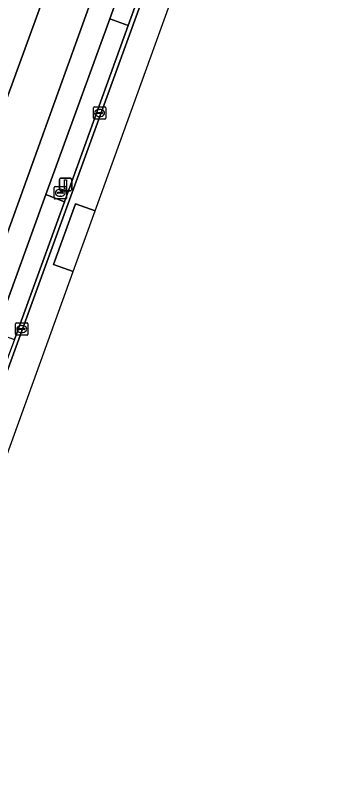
# Model space of a CAD drawing. Extents: x 155887 to 156869, y 383880 to 384678.
# Drawn here: x 156791.7 to 156816.9, y 384189.1 to 384250.2 of the extents above; entities that cross this region are included whole.
import ezdxf

# ---------------------------------------------------------------- set-up
doc = ezdxf.new("R2010")
doc.units = 0
for name, color, linetype in [('IMGEO_Groenvoorziening', 7, 'Continuous'), ('IMGEO_Kolk', 7, 'Continuous'), ('IMGEO_Lichtmast', 7, 'Continuous'), ('IMGEO_Parkeervlak_open', 7, 'Continuous'), ('IMGEO_Rijbaan_lokaal_open', 7, 'Continuous'), ('IMGEO_Rioolput', 7, 'Continuous'), ('IMGEO_Voetpad_open', 7, 'Continuous')]:
    doc.layers.add(name, color=color, linetype=linetype)

msp = doc.modelspace()

# ---------------------------------------------------------------- linework, layer by layer
at = {"layer": 'IMGEO_Groenvoorziening'}
msp.add_lwpolyline([(156802.94, 384294.222), (156788.86, 384282.122), (156769.888, 384265.675), (156765.23, 384252.849), (156763.59, 384248.334), (156762.806, 384246.175), (156786.203, 384219.126), (156788.246, 384224.829), (156806.307, 384274.964), (156813.189, 384294.055)], dxfattribs=at)
for points in [[(156783.739, 384223.517), (156794.482, 384252.988), (156798.837, 384277.088), (156798.547, 384282.75), (156796.805, 384283.331), (156787.223, 384274.838), (156774.012, 384263.006), (156770.963, 384261.409), (156764.865, 384247.181), (156771.979, 384238.616)], [(156783.739, 384223.517), (156771.979, 384238.616), (156764.865, 384247.181), (156770.963, 384261.409), (156774.012, 384263.006), (156787.223, 384274.838), (156796.805, 384283.331), (156798.547, 384282.75), (156798.837, 384277.088), (156794.482, 384252.988)], [(156800.812, 384249.42), (156799.325, 384249.945), (156794.179, 384235.818), (156795.693, 384235.224)]]:
    msp.add_lwpolyline(points, close=True, dxfattribs=at)
at = {"layer": 'IMGEO_Kolk'}
for p, q in [((156798.017, 384241.944), (156798.017, 384242.796)), ((156798.092, 384242.87), (156798.944, 384242.87)), ((156798.505, 384242.65), (156798.53, 384242.65)), ((156799.018, 384242.796), (156799.018, 384241.944)), ((156798.944, 384241.87), (156798.092, 384241.87)), ((156798.276, 384242.364), (156798.276, 384242.376)), ((156798.714, 384242.327), (156798.316, 384242.327)), ((156798.319, 384242.413), (156798.717, 384242.413)), ((156798.528, 384242.09), (156798.503, 384242.09)), ((156798.76, 384242.376), (156798.76, 384242.364)), ((156791.751, 384224.55), (156791.751, 384225.402)), ((156791.826, 384225.476), (156792.678, 384225.476)), ((156792.752, 384225.402), (156792.752, 384224.55)), ((156792.01, 384224.97), (156792.01, 384224.982)), ((156792.448, 384224.933), (156792.05, 384224.933)), ((156792.053, 384225.019), (156792.451, 384225.019)), ((156792.239, 384225.256), (156792.264, 384225.256)), ((156792.494, 384224.982), (156792.494, 384224.97)), ((156792.678, 384224.476), (156791.826, 384224.476)), ((156792.262, 384224.696), (156792.237, 384224.696))]:
    msp.add_line(p, q, dxfattribs=at)
for points in [[(156798.017, 384241.944), (156798.017, 384242.796)], [(156798.092, 384242.87), (156798.944, 384242.87)], [(156799.018, 384242.796), (156799.018, 384241.944)], [(156798.944, 384241.87), (156798.092, 384241.87)], [(156791.751, 384224.55), (156791.751, 384225.402)], [(156791.826, 384225.476), (156792.678, 384225.476)], [(156792.752, 384225.402), (156792.752, 384224.55)], [(156792.678, 384224.476), (156791.826, 384224.476)]]:
    msp.add_lwpolyline(points, dxfattribs=at)
for centre, radius, start, end in [((156798.094, 384242.794), 0.0765, 91.55205, 178.44795), ((156798.094, 384242.794), 0.0765, 91.55205, 178.44795), ((156798.942, 384242.794), 0.0765, 1.55205, 88.44795), ((156798.942, 384242.794), 0.0765, 1.55205, 88.44795), ((156798.094, 384241.946), 0.0765, 181.55205, 268.44795), ((156798.094, 384241.946), 0.0765, 181.55205, 268.44795), ((156798.316, 384242.373), 0.0403, 85.87752, 175.75265), ((156798.313, 384242.363), 0.0366, 178.93798, 274.71019), ((156798.717, 384242.37), 0.043, 264.86636, 352.45326), ((156798.721, 384242.375), 0.0386, 1.73085, 96.63898), ((156798.942, 384241.946), 0.0765, 271.55205, 358.44795), ((156798.942, 384241.946), 0.0765, 271.55205, 358.44795), ((156791.828, 384225.4), 0.0765, 91.55205, 178.44795), ((156791.828, 384225.4), 0.0765, 91.55205, 178.44795), ((156792.676, 384225.4), 0.0765, 1.55205, 88.44795), ((156792.676, 384225.4), 0.0765, 1.55205, 88.44795), ((156792.05, 384224.979), 0.0403, 85.87752, 175.75265), ((156792.047, 384224.969), 0.0366, 178.93798, 274.71019), ((156792.451, 384224.976), 0.043, 264.86636, 352.45326), ((156792.455, 384224.981), 0.0386, 1.73085, 96.63898), ((156791.828, 384224.552), 0.0765, 181.55205, 268.44795), ((156791.828, 384224.552), 0.0765, 181.55205, 268.44795), ((156792.676, 384224.552), 0.0765, 271.55205, 358.44795), ((156792.676, 384224.552), 0.0765, 271.55205, 358.44795)]:
    msp.add_arc(centre, radius, start, end, dxfattribs=at)
for centre, major_axis, ratio, start_param, end_param in [((156798.504, 384242.37), (-0.387, 0.002), 0.722429, 4.712389, 7.853982), ((156798.529, 384242.37), (-0.39, 0.002), 0.717154, 1.570796, 4.712389), ((156792.238, 384224.976), (-0.387, 0.002), 0.722429, 4.712389, 7.853982), ((156792.263, 384224.976), (-0.39, 0.002), 0.717154, 1.570796, 4.712389)]:
    msp.add_ellipse(centre, major_axis=major_axis, ratio=ratio, start_param=start_param, end_param=end_param, dxfattribs=at)
at = {"layer": 'IMGEO_Lichtmast'}
for p, q in [((156795.278, 384236.214), (156795.278, 384237.014)), ((156795.278, 384237.014), (156795.278, 384236.214)), ((156795.378, 384237.114), (156796.168, 384237.114)), ((156796.168, 384237.114), (156795.378, 384237.114)), ((156796.268, 384237.014), (156796.268, 384236.214)), ((156796.268, 384236.214), (156796.268, 384237.014)), ((156796.168, 384236.114), (156795.378, 384236.114)), ((156795.378, 384236.114), (156796.168, 384236.114))]:
    msp.add_line(p, q, dxfattribs=at)
msp.add_lwpolyline([(156795.698, 384236.989), (156795.848, 384236.989), (156795.848, 384236.239), (156795.698, 384236.239), (156795.698, 384236.989)], dxfattribs=at)
for centre, start, end in [((156795.378, 384237.014), 90, 180), ((156795.378, 384237.014), 90, 180), ((156796.168, 384237.014), 0, 90), ((156796.168, 384237.014), 360, 90), ((156795.378, 384236.214), 180, 270), ((156795.378, 384236.214), 180, 270), ((156796.168, 384236.214), 270, 0), ((156796.168, 384236.214), 270, 0)]:
    msp.add_arc(centre, 0.1, start, end, dxfattribs=at)
at = {"layer": 'IMGEO_Parkeervlak_open'}
for points in [[(156799.325, 384249.945), (156800.812, 384249.42), (156805.252, 384261.695), (156803.766, 384262.303)], [(156795.693, 384235.224), (156794.179, 384235.818), (156790.149, 384224.671), (156791.676, 384224.143)]]:
    msp.add_lwpolyline(points, close=True, dxfattribs=at)
at = {"layer": 'IMGEO_Rijbaan_lokaal_open'}
for points in [[(156814.871, 384287.065), (156814.416, 384287.225), (156812.494, 384281.8), (156809.54, 384273.567), (156807.971, 384269.21), (156805.252, 384261.695), (156800.812, 384249.42), (156795.693, 384235.224), (156791.676, 384224.143), (156791.165, 384222.772), (156788.935, 384216.582), (156789.212, 384216.482)], [(156796.393, 384229.598), (156798.157, 384234.489), (156796.564, 384235.066), (156794.793, 384230.171)]]:
    msp.add_lwpolyline(points, close=True, dxfattribs=at)
for points in [[(156796.393, 384229.598), (156794.793, 384230.171), (156796.564, 384235.066), (156798.157, 384234.489), (156816.868, 384286.362), (156814.871, 384287.065), (156789.212, 384216.482), (156788.935, 384216.582), (156787.843, 384213.551), (156787.126, 384211.559), (156785.671, 384207.521), (156785.587, 384207.288), (156782.705, 384199.351), (156779.028, 384189.177), (156775.012, 384178.027), (156771.278, 384168.091), (156767.708, 384157.902), (156764.239, 384148.375)], [(156731.499, 384049.697), (156752.581, 384108.142), (156750.776, 384108.802), (156752.564, 384113.686), (156754.346, 384113.034), (156774.9, 384170.016), (156773.225, 384170.619), (156775.002, 384175.506), (156776.667, 384174.913), (156796.393, 384229.598)]]:
    msp.add_lwpolyline(points, dxfattribs=at)
at = {"layer": 'IMGEO_Rioolput'}
for p, q in [((156794.855, 384235.522), (156794.855, 384236.374)), ((156794.93, 384236.448), (156795.782, 384236.448)), ((156795.856, 384236.374), (156795.856, 384235.522)), ((156795.114, 384235.942), (156795.114, 384235.954)), ((156795.552, 384235.905), (156795.154, 384235.905)), ((156795.157, 384235.991), (156795.555, 384235.991)), ((156795.343, 384236.228), (156795.368, 384236.228)), ((156795.598, 384235.954), (156795.598, 384235.942)), ((156795.782, 384235.448), (156794.93, 384235.448)), ((156795.366, 384235.668), (156795.341, 384235.668))]:
    msp.add_line(p, q, dxfattribs=at)
for points in [[(156794.855, 384235.522), (156794.855, 384236.374)], [(156794.93, 384236.448), (156795.782, 384236.448)], [(156795.856, 384236.374), (156795.856, 384235.522)], [(156795.782, 384235.448), (156794.93, 384235.448)]]:
    msp.add_lwpolyline(points, dxfattribs=at)
for centre, radius, start, end in [((156794.932, 384236.372), 0.0765, 91.55205, 178.44795), ((156794.932, 384236.372), 0.0765, 91.55205, 178.44795), ((156795.78, 384236.372), 0.0765, 1.55205, 88.44795), ((156795.78, 384236.372), 0.0765, 1.55205, 88.44795), ((156795.154, 384235.951), 0.0403, 85.87752, 175.75265), ((156795.151, 384235.941), 0.0366, 178.93798, 274.71019), ((156795.555, 384235.948), 0.043, 264.86636, 352.45326), ((156795.559, 384235.953), 0.0386, 1.73085, 96.63898), ((156794.932, 384235.524), 0.0765, 181.55205, 268.44795), ((156794.932, 384235.524), 0.0765, 181.55205, 268.44795), ((156795.78, 384235.524), 0.0765, 271.55205, 358.44795), ((156795.78, 384235.524), 0.0765, 271.55205, 358.44795)]:
    msp.add_arc(centre, radius, start, end, dxfattribs=at)
for centre, major_axis, ratio, start_param, end_param in [((156795.342, 384235.948), (-0.387, 0.002), 0.722429, 4.712389, 7.853982), ((156795.367, 384235.948), (-0.39, 0.002), 0.717154, 1.570796, 4.712389)]:
    msp.add_ellipse(centre, major_axis=major_axis, ratio=ratio, start_param=start_param, end_param=end_param, dxfattribs=at)
at = {"layer": 'IMGEO_Voetpad_open'}
for points in [[(156813.189, 384294.055), (156806.307, 384274.964), (156788.246, 384224.829), (156786.203, 384219.126), (156785.484, 384217.152), (156752.766, 384127.202), (156737.823, 384085.568), (156727.82, 384058.123), (156727.592, 384057.564), (156726.657, 384054.995), (156725.048, 384050.605)], [(156799.325, 384249.945), (156803.766, 384262.303), (156806.444, 384269.775), (156808.094, 384274.192), (156811.004, 384282.364), (156814.469, 384292.212), (156815.745, 384290.975), (156816.141, 384290.627)], [(156762.823, 384148.938), (156766.253, 384158.427), (156769.941, 384168.569), (156773.508, 384178.518), (156777.613, 384189.688), (156781.165, 384199.889), (156784.069, 384207.825), (156784.166, 384208.095), (156785.606, 384212.084), (156786.318, 384214.059), (156789.445, 384222.723), (156790.149, 384224.671), (156794.179, 384235.818), (156799.325, 384249.945)]]:
    msp.add_lwpolyline(points, dxfattribs=at)

doc.saveas('drawing.dxf')
